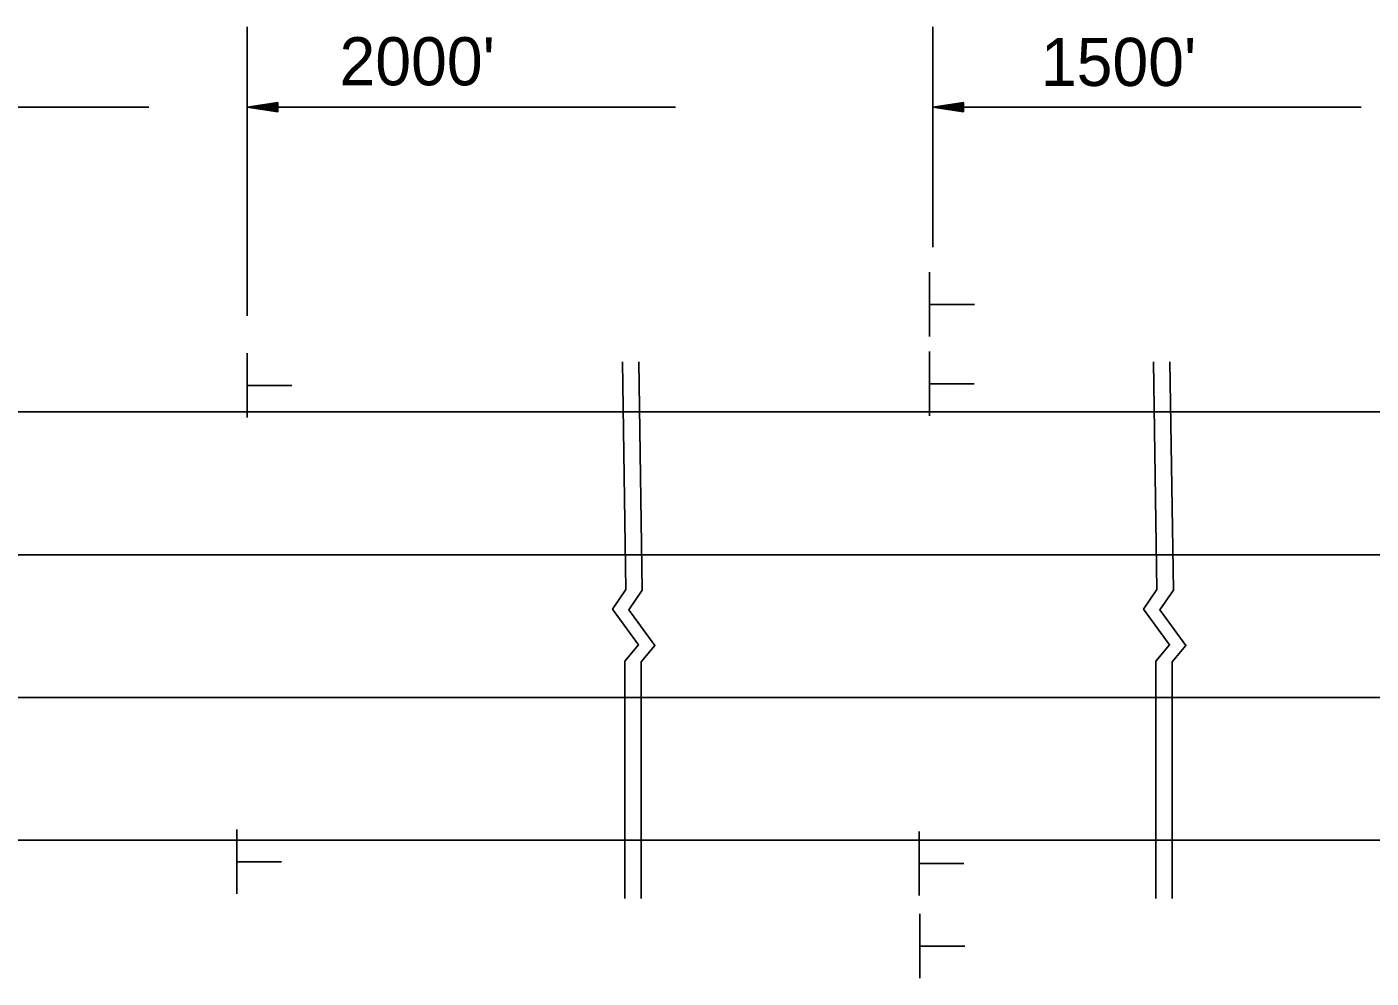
# Model space of a CAD drawing. Extents: x -100 to 745, y -1581 to -107.
# Drawn here: x 231.91 to 248.29, y -301.89 to -290.3 of the extents above; entities that cross this region are included whole.
import ezdxf

# ---------------------------------------------------------------- set-up
doc = ezdxf.new("R2010")
doc.units = 0
doc.layers.add('Default', color=7, linetype='Continuous')

msp = doc.modelspace()

# ---------------------------------------------------------------- linework, layer by layer
at = {"layer": 'Default'}
for p, q in [((234.592, -290.299), (234.592, -293.82)), ((242.945, -290.299), (242.945, -292.984)), ((228.176, -291.278), (233.395, -291.278)), ((234.967, -291.222), (234.592, -291.278)), ((234.592, -291.278), (239.811, -291.278)), ((234.967, -291.335), (234.592, -291.278)), ((234.967, -291.232), (234.655, -291.278)), ((234.967, -291.325), (234.655, -291.278)), ((234.967, -291.241), (234.719, -291.278)), ((234.967, -291.316), (234.719, -291.278)), ((234.967, -291.25), (234.782, -291.278)), ((234.967, -291.306), (234.782, -291.278)), ((234.967, -291.26), (234.845, -291.278)), ((234.967, -291.297), (234.845, -291.278)), ((234.967, -291.27), (234.908, -291.278)), ((234.967, -291.287), (234.908, -291.278)), ((234.967, -291.335), (234.967, -291.222)), ((243.32, -291.222), (242.945, -291.278)), ((242.945, -291.278), (248.164, -291.278)), ((243.32, -291.335), (242.945, -291.278)), ((243.32, -291.232), (243.007, -291.278)), ((243.32, -291.325), (243.007, -291.278)), ((243.32, -291.241), (243.072, -291.278)), ((243.32, -291.316), (243.072, -291.278)), ((243.32, -291.25), (243.134, -291.278)), ((243.32, -291.306), (243.134, -291.278)), ((243.32, -291.26), (243.198, -291.278)), ((243.32, -291.297), (243.198, -291.278)), ((243.32, -291.27), (243.261, -291.278)), ((243.32, -291.287), (243.261, -291.278)), ((243.32, -291.335), (243.32, -291.222)), ((242.908, -294.071), (242.908, -293.288)), ((242.92, -293.682), (243.454, -293.682)), ((234.592, -295.057), (234.592, -294.275)), ((242.906, -295.036), (242.906, -294.254)), ((234.604, -294.668), (235.138, -294.668)), ((242.918, -294.647), (243.452, -294.647)), ((230.575, -294.99), (236.66, -294.99)), ((236.66, -294.99), (245.32, -294.99)), ((245.32, -294.99), (261.312, -294.99)), ((230.542, -296.729), (236.66, -296.729)), ((236.66, -296.729), (245.32, -296.729)), ((245.32, -296.729), (261.312, -296.729)), ((230.542, -298.467), (236.66, -298.467)), ((236.66, -298.467), (245.32, -298.467)), ((245.32, -298.467), (261.312, -298.467)), ((234.466, -300.86), (234.466, -300.078)), ((242.78, -300.881), (242.78, -300.099)), ((230.508, -300.206), (237.942, -300.206)), ((236.66, -300.206), (246.238, -300.206)), ((245.32, -300.206), (261.312, -300.206)), ((234.477, -300.471), (235.011, -300.471)), ((242.792, -300.492), (243.326, -300.492)), ((242.789, -301.887), (242.789, -301.104)), ((242.8, -301.498), (243.335, -301.498))]:
    msp.add_line(p, q, dxfattribs=at)
for points in [[(239.164, -294.379), (239.206, -297.152), (239.044, -297.394), (239.36, -297.827), (239.194, -298.027), (239.193, -300.917)], [(239.364, -294.379), (239.406, -297.161), (239.244, -297.402), (239.56, -297.835), (239.394, -298.035), (239.393, -300.917)], [(245.635, -294.379), (245.677, -297.152), (245.515, -297.394), (245.831, -297.827), (245.664, -298.027), (245.664, -300.917)], [(245.834, -294.379), (245.877, -297.161), (245.714, -297.402), (246.031, -297.835), (245.864, -298.035), (245.864, -300.917)]]:
    msp.add_lwpolyline(points, dxfattribs=at)

# ---------------------------------------------------------------- texts
for s, p in [("2000'", (235.718, -291.011)), ("1500'", (244.263, -291.019))]:
    msp.add_text(s, height=0.5862, dxfattribs=at).set_placement(p)

doc.saveas('drawing.dxf')
